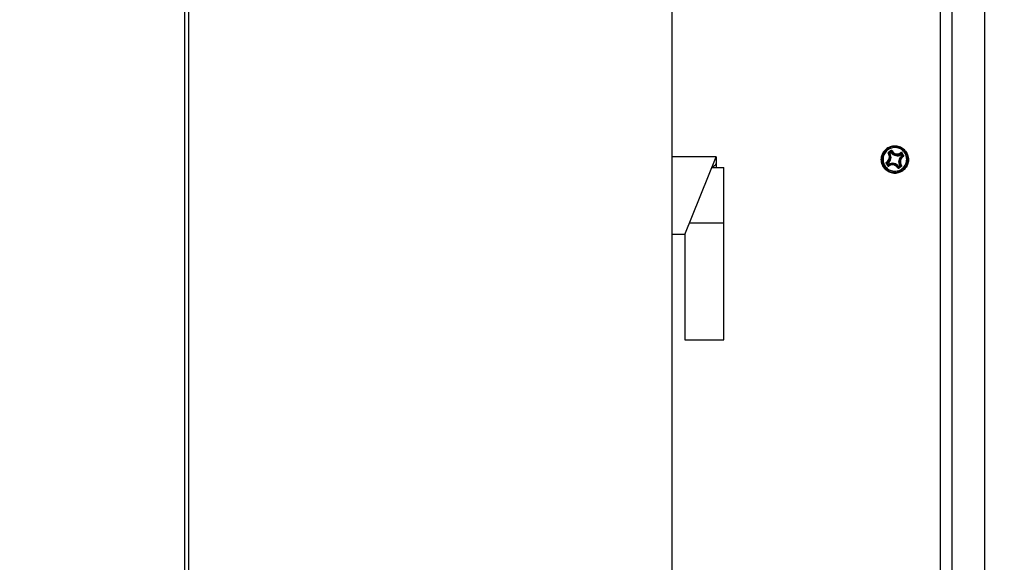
# Model space of a CAD drawing. Header units: millimetres. Extents: x 0 to 420, y 0 to 297.
# Tile 282 of 502: x 251 to 277, y 205 to 219. Entities that reach past the tile are written whole.
import ezdxf

# ---------------------------------------------------------------- set-up
doc = ezdxf.new("R2010")
doc.units = ezdxf.units.MM
doc.header["$LTSCALE"] = 23.1
doc.layers.get('0').update_dxf_attribs({"linetype": 'CONTINUOUS'})
doc.layers.add('DIM_PILOTEES', color=7, linetype='CONTINUOUS')
doc.styles.add('TEXTSTYLE_2', font='txt', dxfattribs={"width": 0.97619})
doc.styles.add('TEXTSTYLE_4', font='txt', dxfattribs={"width": 0.785714})
doc.styles.add('TEXTSTYLE_6', font='txt', dxfattribs={"width": 1.178571})
doc.dimstyles.new('DIMSTYLE_1', dxfattribs={"dimtxt": 2.5, "dimasz": 0.1875, "dimexe": 0.125, "dimexo": 0.0625, "dimgap": 1.25, "dimtad": 0, "dimtih": 1, "dimtoh": 1, "dimdsep": 46, "dimtxsty": 'TEXTSTYLE_2', "dimblk": '_FILLED', "dimblk1": '_FILLED', "dimblk2": '_FILLED', "dimcen": 0.09, "dimazin": 2, "dimtfac": 1, "dimtofl": 0, "dimtmove": 0, "dimatfit": 3, "dimldrblk": '_FILLED', "dimfxl": 1, "dimtolj": 1, "dimarcsym": 0})
doc.dimstyles.new('DIMSTYLE_3', dxfattribs={"dimtxt": 2.5, "dimasz": 0.1875, "dimexe": 0.125, "dimexo": 0.0625, "dimgap": 1.25, "dimtad": 0, "dimtih": 1, "dimtoh": 1, "dimdsep": 46, "dimtxsty": 'TEXTSTYLE_4', "dimblk": '_FILLED', "dimblk1": '_FILLED', "dimblk2": '_FILLED', "dimcen": 0.09, "dimazin": 2, "dimtfac": 1, "dimtofl": 0, "dimtmove": 0, "dimatfit": 3, "dimldrblk": '_FILLED', "dimfxl": 1, "dimtolj": 1, "dimarcsym": 0})
doc.dimstyles.new('DIMSTYLE_5', dxfattribs={"dimtxt": 2.5, "dimasz": 0.1875, "dimexe": 0.125, "dimexo": 0.0625, "dimgap": 1.25, "dimtad": 0, "dimtih": 1, "dimtoh": 1, "dimdsep": 46, "dimtxsty": 'TEXTSTYLE_6', "dimblk": '_FILLED', "dimblk1": '_FILLED', "dimblk2": '_FILLED', "dimcen": 0.09, "dimazin": 2, "dimtfac": 1, "dimtofl": 0, "dimtmove": 0, "dimatfit": 3, "dimldrblk": '_FILLED', "dimfxl": 1, "dimtolj": 1, "dimarcsym": 0})

# ---------------------------------------------------------------- blocks, each defined once
blk = doc.blocks.new('_FILLED')
at = {"color": 0, "linetype": 'BYBLOCK'}
blk.add_solid([(0, 0), (-1, 0.17), (-1, -0.17)], dxfattribs=at)
blk = doc.blocks.new('*D0')
at = {"layer": 'DIM_PILOTEES', "color": 2, "linetype": 'CONTINUOUS'}
for p, q in [((218.881, 254.209), (215.095, 254.209)), ((215.22, 254.209), (215.22, 191.754)), ((273.853, 254.209), (218.881, 254.209)), ((215.22, 129.447), (215.22, 186.754)), ((218.881, 129.447), (215.095, 129.447)), ((273.878, 129.447), (218.881, 129.447))]:
    blk.add_line(p, q, dxfattribs=at)
at = {"layer": 'DIM_PILOTEES', "color": 2, "linetype": 'CONTINUOUS', "xscale": 0.1875, "yscale": 0.1875, "zscale": 0.1875}
for p, rotation in [((215.22, 254.209), 90), ((215.22, 129.447), 270)]:
    blk.add_blockref('_FILLED', p, dxfattribs=dict(at, rotation=rotation))
at = {"layer": 'DIM_PILOTEES', "color": 2, "linetype": 'CONTINUOUS', "insert": (215.22, 190.504), "char_height": 2.5, "width": 10.98214, "attachment_point": 2, "line_spacing_factor": 0.9, "style": 'TEXTSTYLE_2'}
blk.add_mtext('{\\ftxt;\\W0.0001;\\H0.0001;\\~}{\\ftxt;\\W2.9285714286;\\H2.5; }{\\ftxt;\\W0.0001;\\H0.0001;\\~}', dxfattribs=at)
blk = doc.blocks.new('*D2')
at = {"layer": 'DIM_PILOTEES', "color": 2, "linetype": 'CONTINUOUS'}
for p, q in [((268.247, 264.612), (268.247, 265.987)), ((276.271, 264.612), (276.271, 265.987)), ((268.247, 265.862), (262.705, 265.862)), ((276.271, 265.862), (276.771, 265.862)), ((268.247, 226.558), (268.247, 264.612)), ((276.271, 203.205), (276.271, 264.612))]:
    blk.add_line(p, q, dxfattribs=at)
at = {"layer": 'DIM_PILOTEES', "color": 2, "linetype": 'CONTINUOUS', "xscale": 0.1875, "yscale": 0.1875, "zscale": 0.1875}
blk.add_blockref('_FILLED', (268.247, 265.862), dxfattribs=at)
at = {"layer": 'DIM_PILOTEES', "color": 2, "linetype": 'CONTINUOUS', "xscale": 0.1875, "yscale": 0.1875, "zscale": 0.1875, "rotation": 180}
blk.add_blockref('_FILLED', (276.271, 265.862), dxfattribs=at)
at = {"layer": 'DIM_PILOTEES', "color": 2, "linetype": 'CONTINUOUS', "insert": (261.455, 267.112), "char_height": 2.5, "width": 5.89286, "attachment_point": 3, "line_spacing_factor": 0.9, "style": 'TEXTSTYLE_4'}
blk.add_mtext('{\\ftxt;\\W0.0001;\\H0.0001;\\~}{\\ftxt;\\W1.5714285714;\\H2.5; }{\\ftxt;\\W0.0001;\\H0.0001;\\~}', dxfattribs=at)
blk = doc.blocks.new('*D8')
at = {"layer": 'DIM_PILOTEES', "color": 2, "linetype": 'CONTINUOUS'}
for p, q in [((226.388, 276.714), (226.388, 278.089)), ((226.388, 277.964), (248.962, 277.964)), ((276.221, 277.964), (257.354, 277.964)), ((276.221, 276.714), (276.221, 278.089)), ((226.388, 206.216), (226.388, 276.714)), ((276.221, 241.62), (276.221, 276.714))]:
    blk.add_line(p, q, dxfattribs=at)
at = {"layer": 'DIM_PILOTEES', "color": 2, "linetype": 'CONTINUOUS', "xscale": 0.1875, "yscale": 0.1875, "zscale": 0.1875, "rotation": 180}
blk.add_blockref('_FILLED', (226.388, 277.964), dxfattribs=at)
at = {"layer": 'DIM_PILOTEES', "color": 2, "linetype": 'CONTINUOUS', "xscale": 0.1875, "yscale": 0.1875, "zscale": 0.1875}
blk.add_blockref('_FILLED', (276.221, 277.964), dxfattribs=at)
at = {"layer": 'DIM_PILOTEES', "color": 2, "linetype": 'CONTINUOUS', "insert": (253.158, 279.214), "char_height": 2.5, "width": 8.83929, "attachment_point": 2, "line_spacing_factor": 0.9, "style": 'TEXTSTYLE_6'}
blk.add_mtext('{\\ftxt;\\W0.0001;\\H0.0001;\\~}{\\ftxt;\\W2.3571428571;\\H2.5; }{\\ftxt;\\W0.0001;\\H0.0001;\\~}', dxfattribs=at)

msp = doc.modelspace()

# ---------------------------------------------------------------- linework, layer by layer
at = {"color": 7, "linetype": 'CONTINUOUS'}
for p, q in [((275.121, 254.072), (275.121, 175.172)), ((275.421, 254.072), (275.421, 175.172)), ((255.717, 229.448), (255.717, 201.986)), ((255.821, 229.448), (255.821, 201.986)), ((268.247, 170.088), (268.247, 226.496)), ((273.795, 215.74), (273.802, 215.73)), ((273.837, 215.711), (273.829, 215.706)), ((273.832, 215.719), (273.859, 215.737)), ((273.837, 215.711), (273.832, 215.719)), ((273.837, 215.711), (273.865, 215.729)), ((273.865, 215.729), (273.859, 215.737)), ((274.12, 215.675), (274.115, 215.684)), ((274.12, 215.675), (274.138, 215.648)), ((274.129, 215.681), (274.146, 215.654)), ((274.187, 215.659), (274.177, 215.652)), ((269.371, 215.622), (268.247, 215.622)), ((268.571, 213.622), (269.371, 215.622)), ((269.371, 215.456), (269.354, 215.415)), ((269.37, 215.618), (269.371, 215.617)), ((269.371, 215.617), (269.371, 215.347)), ((273.781, 215.453), (273.776, 215.45)), ((273.793, 215.423), (273.776, 215.45)), ((273.784, 215.455), (273.778, 215.463)), ((273.802, 215.428), (273.784, 215.455)), ((273.799, 215.426), (273.793, 215.423)), ((273.802, 215.428), (273.807, 215.42)), ((274.138, 215.648), (274.144, 215.64)), ((269.261, 215.347), (269.571, 215.347)), ((269.296, 215.372), (269.288, 215.372)), ((269.296, 215.364), (269.296, 215.372)), ((269.296, 215.347), (269.296, 215.364)), ((269.571, 210.922), (269.571, 215.347)), ((274.058, 215.375), (274.049, 215.369)), ((274.063, 215.331), (274.056, 215.341)), ((274.085, 215.392), (274.058, 215.375)), ((274.059, 215.372), (274.063, 215.366)), ((274.09, 215.384), (274.063, 215.366)), ((274.087, 215.389), (274.09, 215.384)), ((268.692, 213.925), (269.571, 213.925)), ((268.571, 213.622), (268.247, 213.622)), ((268.571, 213.622), (268.571, 210.922)), ((268.571, 210.922), (269.571, 210.922))]:
    msp.add_line(p, q, dxfattribs=at)
for centre, radius, start, end in [((273.67, 215.613), 0.184, 305.8405, 30.539), ((273.67, 215.612), 0.194, 305.8455, 30.534), ((279.088, 207.716), 9.613, 122.953, 123.4117), ((279.052, 207.773), 9.533, 122.9567, 123.4154), ((274.022, 215.842), 0.194, 215.871, 300.522), ((274.022, 215.843), 0.184, 215.8667, 300.5263), ((273.426, 215.822), 0.717, 348.6615, 351.5109), ((265.729, 210.17), 10.071, 33.2004, 33.4174), ((265.668, 210.13), 10.155, 33.1995, 33.4165), ((265.713, 210.159), 10.09, 32.9836, 33.2004), ((265.653, 210.12), 10.174, 32.9844, 33.2011), ((273.961, 215.552), 0.348, 33.2049, 39.8835), ((273.961, 215.552), 0.348, 26.3533, 33.1959), ((269.578, 215.062), 0.418, 119.8405, 122.4407), ((273.962, 215.552), 0.349, 202.1236, 213.1877), ((284.632, 222.54), 12.997, 213.0317, 213.2012), ((273.999, 216.089), 0.677, 248.0113, 250.7393), ((284.552, 222.487), 12.889, 213.0309, 213.2004), ((273.997, 216.037), 0.613, 246.1219, 249.1186), ((284.652, 222.553), 13.022, 213.1996, 213.3689), ((284.572, 222.501), 12.914, 213.2004, 213.3698), ((273.524, 215.852), 0.474, 302.787, 303.1924), ((273.543, 215.824), 0.473, 302.7779, 303.1929), ((273.9, 215.261), 0.194, 35.8709, 120.522), ((273.9, 215.261), 0.184, 35.8667, 120.5263), ((274.252, 215.491), 0.194, 125.8454, 210.5339), ((274.252, 215.491), 0.184, 125.8404, 210.539), ((273.962, 215.552), 0.349, 213.2142, 224.5014), ((273.706, 215.457), 0.354, 341.5168, 345.6864), ((266.46, 227.025), 13.936, 303.0288, 303.3426), ((273.684, 215.45), 0.388, 343.6748, 347.5306), ((274.659, 215.768), 0.719, 213.1954, 213.4715), ((266.402, 227.113), 14.053, 303.0323, 303.3461), ((274.686, 215.786), 0.718, 213.1954, 213.4727), ((274.131, 215.988), 0.605, 266.1606, 269.0287), ((274.113, 215.944), 0.547, 267.9029, 271.0556)]:
    msp.add_arc(centre, radius, start, end, dxfattribs=at)
for points, knots in [([(273.67, 215.361), (273.645, 215.399), (273.61, 215.486), (273.611, 215.625), (273.666, 215.753), (273.765, 215.851), (273.895, 215.903), (274.034, 215.901), (274.162, 215.847), (274.228, 215.78), (274.252, 215.742)], [0, 0, 0, 0, 0.124989, 0.249973, 0.374963, 0.499963, 0.624974, 0.74999, 0.875, 1, 1, 1, 1]), ([(274.228, 215.775), (274.202, 215.806), (274.138, 215.86), (274.02, 215.902), (273.895, 215.901), (273.778, 215.857), (273.684, 215.774), (273.624, 215.664), (273.606, 215.541), (273.623, 215.459), (273.639, 215.421)], [0, 0, 0, 0, 0.125003, 0.250016, 0.375032, 0.500044, 0.625046, 0.750036, 0.875018, 1, 1, 1, 1]), ([(274.24, 215.738), (274.217, 215.775), (274.154, 215.839), (274.031, 215.891), (273.898, 215.892), (273.774, 215.842), (273.678, 215.749), (273.626, 215.626), (273.624, 215.492), (273.658, 215.409), (273.682, 215.373)], [0, 0, 0, 0, 0.12496, 0.24998, 0.375012, 0.50004, 0.625056, 0.75006, 0.875051, 1, 1, 1, 1]), ([(274.215, 215.723), (274.194, 215.756), (274.137, 215.814), (274.025, 215.862), (273.903, 215.863), (273.79, 215.818), (273.703, 215.732), (273.656, 215.62), (273.654, 215.499), (273.685, 215.423), (273.707, 215.39)], [0, 0, 0, 0, 0.12496, 0.24998, 0.375012, 0.50004, 0.625056, 0.75006, 0.875051, 1, 1, 1, 1]), ([(274.252, 215.742), (274.277, 215.705), (274.312, 215.618), (274.311, 215.479), (274.256, 215.351), (274.157, 215.253), (274.027, 215.201), (273.888, 215.202), (273.76, 215.257), (273.694, 215.323), (273.67, 215.361)], [0, 0, 0, 0, 0.124989, 0.249973, 0.374963, 0.499963, 0.624974, 0.74999, 0.875, 1, 1, 1, 1]), ([(273.682, 215.373), (273.706, 215.337), (273.768, 215.273), (273.891, 215.221), (274.025, 215.219), (274.149, 215.269), (274.244, 215.363), (274.296, 215.486), (274.298, 215.619), (274.264, 215.702), (274.24, 215.738)], [0, 0, 0, 0, 0.12496, 0.24998, 0.375012, 0.50004, 0.625056, 0.75006, 0.875051, 1, 1, 1, 1]), ([(273.707, 215.39), (273.728, 215.357), (273.785, 215.299), (273.897, 215.251), (274.019, 215.25), (274.132, 215.296), (274.219, 215.381), (274.266, 215.493), (274.268, 215.614), (274.237, 215.69), (274.215, 215.723)], [0, 0, 0, 0, 0.12496, 0.24998, 0.375012, 0.50004, 0.625056, 0.75006, 0.875051, 1, 1, 1, 1]), ([(273.713, 215.308), (273.741, 215.279), (273.809, 215.231), (273.93, 215.198), (274.054, 215.209), (274.167, 215.262), (274.254, 215.351), (274.306, 215.465), (274.314, 215.59), (274.291, 215.67), (274.273, 215.706)], [0, 0, 0, 0, 0.125003, 0.250018, 0.375035, 0.500045, 0.625044, 0.750032, 0.875015, 1, 1, 1, 1]), ([(273.742, 215.484), (273.761, 215.495), (273.794, 215.525), (273.821, 215.586), (273.821, 215.654), (273.802, 215.694), (273.789, 215.712)], [0, 0, 0, 0, 0.249515, 0.501024, 0.751914, 1, 1, 1, 1]), ([(273.748, 215.476), (273.768, 215.487), (273.804, 215.519), (273.832, 215.584), (273.832, 215.655), (273.812, 215.698), (273.799, 215.716)], [0, 0, 0, 0, 0.249616, 0.500962, 0.751728, 1, 1, 1, 1]), ([(273.795, 215.74), (273.79, 215.738), (273.784, 215.728), (273.786, 215.716), (273.789, 215.712)], [0, 0, 0, 0, 0.504033, 1, 1, 1, 1]), ([(273.789, 215.712), (273.79, 215.712), (273.792, 215.714), (273.795, 215.715), (273.797, 215.716), (273.798, 215.716), (273.799, 215.716)], [0, 0, 0, 0, 0.34955, 0.655631, 0.879274, 1, 1, 1, 1]), ([(273.802, 215.73), (273.8, 215.729), (273.796, 215.724), (273.797, 215.718), (273.799, 215.716)], [0, 0, 0, 0, 0.507243, 1, 1, 1, 1]), ([(273.829, 215.706), (273.826, 215.707), (273.817, 215.711), (273.806, 215.714), (273.799, 215.716)], [0, 0, 0, 0, 0.246251, 1, 1, 1, 1]), ([(273.832, 215.719), (273.83, 215.72), (273.82, 215.724), (273.809, 215.728), (273.802, 215.73)], [0, 0, 0, 0, 0.245699, 1, 1, 1, 1]), ([(273.832, 215.719), (273.83, 215.718), (273.827, 215.714), (273.828, 215.708), (273.829, 215.706)], [0, 0, 0, 0, 0.500576, 1, 1, 1, 1]), ([(273.888, 215.776), (273.885, 215.781), (273.876, 215.788), (273.864, 215.786), (273.859, 215.783)], [0, 0, 0, 0, 0.496105, 1, 1, 1, 1]), ([(273.859, 215.783), (273.86, 215.781), (273.862, 215.779), (273.863, 215.776), (273.865, 215.774), (273.866, 215.773), (273.866, 215.772)], [0, 0, 0, 0, 0.340834, 0.654537, 0.887479, 1, 1, 1, 1]), ([(273.859, 215.737), (273.86, 215.74), (273.862, 215.752), (273.864, 215.763), (273.866, 215.772)], [0, 0, 0, 0, 0.245499, 1, 1, 1, 1]), ([(273.873, 215.735), (273.871, 215.737), (273.867, 215.74), (273.861, 215.739), (273.859, 215.737)], [0, 0, 0, 0, 0.499877, 1, 1, 1, 1]), ([(273.865, 215.729), (273.866, 215.73), (273.869, 215.732), (273.872, 215.734), (273.873, 215.735)], [0, 0, 0, 0, 0.667923, 1, 1, 1, 1]), ([(273.88, 215.769), (273.879, 215.772), (273.874, 215.775), (273.868, 215.774), (273.866, 215.772)], [0, 0, 0, 0, 0.492517, 1, 1, 1, 1]), ([(273.873, 215.735), (273.873, 215.738), (273.875, 215.749), (273.878, 215.761), (273.88, 215.769)], [0, 0, 0, 0, 0.245969, 1, 1, 1, 1]), ([(273.888, 215.776), (273.887, 215.775), (273.885, 215.774), (273.882, 215.772), (273.881, 215.771), (273.88, 215.77), (273.88, 215.769)], [0, 0, 0, 0, 0.344039, 0.648528, 0.874508, 1, 1, 1, 1]), ([(273.88, 215.769), (273.891, 215.75), (273.923, 215.714), (273.988, 215.686), (274.059, 215.686), (274.102, 215.705), (274.121, 215.719)], [0, 0, 0, 0, 0.248604, 0.499784, 0.751095, 1, 1, 1, 1]), ([(273.888, 215.776), (273.899, 215.757), (273.929, 215.724), (273.99, 215.697), (274.057, 215.697), (274.098, 215.716), (274.116, 215.729)], [0, 0, 0, 0, 0.248441, 0.499772, 0.751241, 1, 1, 1, 1]), ([(274.115, 215.684), (274.116, 215.687), (274.118, 215.698), (274.119, 215.71), (274.121, 215.719)], [0, 0, 0, 0, 0.245683, 1, 1, 1, 1]), ([(274.129, 215.681), (274.127, 215.683), (274.123, 215.686), (274.117, 215.685), (274.115, 215.684)], [0, 0, 0, 0, 0.499834, 1, 1, 1, 1]), ([(274.145, 215.723), (274.142, 215.727), (274.132, 215.734), (274.12, 215.732), (274.116, 215.729)], [0, 0, 0, 0, 0.503591, 1, 1, 1, 1]), ([(274.116, 215.729), (274.117, 215.728), (274.118, 215.726), (274.119, 215.723), (274.12, 215.721), (274.121, 215.719), (274.121, 215.719)], [0, 0, 0, 0, 0.343077, 0.647502, 0.874092, 1, 1, 1, 1]), ([(274.12, 215.675), (274.122, 215.676), (274.125, 215.678), (274.128, 215.68), (274.129, 215.681)], [0, 0, 0, 0, 0.668211, 1, 1, 1, 1]), ([(274.135, 215.716), (274.133, 215.718), (274.129, 215.722), (274.123, 215.721), (274.121, 215.719)], [0, 0, 0, 0, 0.507164, 1, 1, 1, 1]), ([(274.145, 215.723), (274.144, 215.722), (274.141, 215.721), (274.138, 215.719), (274.136, 215.717), (274.135, 215.716), (274.135, 215.716)], [0, 0, 0, 0, 0.342346, 0.656519, 0.88886, 1, 1, 1, 1]), ([(274.138, 215.648), (274.14, 215.649), (274.143, 215.651), (274.146, 215.653), (274.146, 215.654)], [0, 0, 0, 0, 0.668219, 1, 1, 1, 1]), ([(274.144, 215.64), (274.146, 215.642), (274.149, 215.646), (274.148, 215.652), (274.146, 215.654)], [0, 0, 0, 0, 0.499443, 1, 1, 1, 1]), ([(274.146, 215.654), (274.149, 215.654), (274.159, 215.653), (274.169, 215.653), (274.177, 215.652)], [0, 0, 0, 0, 0.245475, 1, 1, 1, 1]), ([(274.174, 215.638), (274.176, 215.639), (274.179, 215.644), (274.178, 215.65), (274.177, 215.652)], [0, 0, 0, 0, 0.493205, 1, 1, 1, 1]), ([(274.18, 215.63), (274.185, 215.633), (274.192, 215.642), (274.19, 215.654), (274.187, 215.659)], [0, 0, 0, 0, 0.496229, 1, 1, 1, 1]), ([(269.296, 215.372), (269.3, 215.375), (269.318, 215.391), (269.339, 215.405), (269.354, 215.415)], [0, 0, 0, 0, 0.234004, 1, 1, 1, 1]), ([(273.742, 215.484), (273.737, 215.481), (273.73, 215.472), (273.732, 215.46), (273.735, 215.455)], [0, 0, 0, 0, 0.497319, 1, 1, 1, 1]), ([(273.735, 215.455), (273.736, 215.456), (273.739, 215.457), (273.742, 215.459), (273.744, 215.46), (273.745, 215.461), (273.745, 215.461)], [0, 0, 0, 0, 0.348731, 0.665122, 0.895167, 1, 1, 1, 1]), ([(273.742, 215.484), (273.742, 215.483), (273.744, 215.481), (273.746, 215.478), (273.747, 215.477), (273.748, 215.476), (273.748, 215.476)], [0, 0, 0, 0, 0.34493, 0.650736, 0.877316, 1, 1, 1, 1]), ([(273.748, 215.476), (273.746, 215.474), (273.743, 215.469), (273.744, 215.464), (273.745, 215.461)], [0, 0, 0, 0, 0.494118, 1, 1, 1, 1]), ([(273.778, 215.463), (273.776, 215.462), (273.773, 215.457), (273.774, 215.452), (273.776, 215.45)], [0, 0, 0, 0, 0.500603, 1, 1, 1, 1]), ([(273.793, 215.423), (273.793, 215.421), (273.791, 215.412), (273.789, 215.404), (273.787, 215.397)], [0, 0, 0, 0, 0.24389, 1, 1, 1, 1]), ([(273.793, 215.423), (273.795, 215.421), (273.799, 215.418), (273.805, 215.418), (273.807, 215.42)], [0, 0, 0, 0, 0.500099, 1, 1, 1, 1]), ([(274.042, 215.344), (274.031, 215.364), (273.999, 215.4), (273.934, 215.429), (273.863, 215.428), (273.82, 215.408), (273.802, 215.395)], [0, 0, 0, 0, 0.249304, 0.500179, 0.750946, 1, 1, 1, 1]), ([(273.807, 215.42), (273.806, 215.418), (273.804, 215.409), (273.803, 215.401), (273.802, 215.395)], [0, 0, 0, 0, 0.244433, 1, 1, 1, 1]), ([(274.034, 215.338), (274.023, 215.357), (273.993, 215.39), (273.932, 215.418), (273.865, 215.417), (273.824, 215.398), (273.806, 215.385)], [0, 0, 0, 0, 0.249186, 0.500192, 0.751082, 1, 1, 1, 1]), ([(274.174, 215.638), (274.154, 215.627), (274.118, 215.595), (274.09, 215.53), (274.09, 215.459), (274.11, 215.416), (274.123, 215.397)], [0, 0, 0, 0, 0.248388, 0.499077, 0.750323, 1, 1, 1, 1]), ([(274.18, 215.63), (274.162, 215.619), (274.128, 215.589), (274.101, 215.528), (274.101, 215.461), (274.12, 215.42), (274.133, 215.402)], [0, 0, 0, 0, 0.248208, 0.499015, 0.750418, 1, 1, 1, 1]), ([(274.133, 215.402), (274.132, 215.402), (274.13, 215.4), (274.127, 215.399), (274.125, 215.398), (274.124, 215.397), (274.123, 215.397)], [0, 0, 0, 0, 0.346848, 0.653441, 0.879444, 1, 1, 1, 1]), ([(274.127, 215.373), (274.132, 215.376), (274.138, 215.386), (274.136, 215.398), (274.133, 215.402)], [0, 0, 0, 0, 0.502507, 1, 1, 1, 1]), ([(274.144, 215.64), (274.146, 215.64), (274.156, 215.64), (274.166, 215.639), (274.174, 215.638)], [0, 0, 0, 0, 0.246049, 1, 1, 1, 1]), ([(274.18, 215.63), (274.18, 215.631), (274.178, 215.633), (274.177, 215.636), (274.175, 215.637), (274.174, 215.638), (274.174, 215.638)], [0, 0, 0, 0, 0.351664, 0.658624, 0.881605, 1, 1, 1, 1]), ([(269.288, 215.372), (269.283, 215.372), (269.273, 215.37), (269.266, 215.362), (269.265, 215.357)], [0, 0, 0, 0, 0.528236, 1, 1, 1, 1]), ([(273.777, 215.391), (273.78, 215.392), (273.783, 215.395), (273.786, 215.397), (273.787, 215.397)], [0, 0, 0, 0, 0.66634, 1, 1, 1, 1]), ([(273.777, 215.391), (273.78, 215.386), (273.79, 215.38), (273.802, 215.382), (273.806, 215.385)], [0, 0, 0, 0, 0.502867, 1, 1, 1, 1]), ([(273.787, 215.397), (273.789, 215.395), (273.794, 215.392), (273.799, 215.393), (273.802, 215.395)], [0, 0, 0, 0, 0.505507, 1, 1, 1, 1]), ([(273.806, 215.385), (273.806, 215.386), (273.804, 215.388), (273.803, 215.391), (273.802, 215.393), (273.801, 215.394), (273.802, 215.395)], [0, 0, 0, 0, 0.353751, 0.662254, 0.885264, 1, 1, 1, 1]), ([(274.034, 215.338), (274.035, 215.338), (274.037, 215.34), (274.04, 215.341), (274.041, 215.343), (274.042, 215.344), (274.042, 215.344)], [0, 0, 0, 0, 0.352736, 0.661166, 0.884811, 1, 1, 1, 1]), ([(274.034, 215.338), (274.037, 215.333), (274.046, 215.326), (274.058, 215.328), (274.063, 215.331)], [0, 0, 0, 0, 0.49734, 1, 1, 1, 1]), ([(274.042, 215.344), (274.044, 215.342), (274.048, 215.338), (274.054, 215.34), (274.056, 215.341)], [0, 0, 0, 0, 0.494723, 1, 1, 1, 1]), ([(274.049, 215.369), (274.051, 215.367), (274.056, 215.364), (274.061, 215.365), (274.063, 215.366)], [0, 0, 0, 0, 0.500089, 1, 1, 1, 1]), ([(274.085, 215.392), (274.087, 215.393), (274.089, 215.395), (274.092, 215.397), (274.093, 215.398)], [0, 0, 0, 0, 0.668525, 1, 1, 1, 1]), ([(274.09, 215.384), (274.092, 215.386), (274.095, 215.39), (274.094, 215.395), (274.093, 215.398)], [0, 0, 0, 0, 0.499453, 1, 1, 1, 1]), ([(274.12, 215.383), (274.123, 215.384), (274.126, 215.389), (274.125, 215.395), (274.123, 215.397)], [0, 0, 0, 0, 0.505522, 1, 1, 1, 1]), ([(274.127, 215.373), (274.126, 215.374), (274.125, 215.377), (274.123, 215.38), (274.121, 215.382), (274.121, 215.383), (274.12, 215.383)], [0, 0, 0, 0, 0.350663, 0.667806, 0.897235, 1, 1, 1, 1])]:
    msp.add_open_spline(points, degree=3, knots=knots, dxfattribs=at)

# ---------------------------------------------------------------- dimensions: what is measured, and where the dimension line sits
at = {"layer": 'DIM_PILOTEES', "color": 2, "linetype": 'CONTINUOUS'}
for base, p1, p2, angle, text, dimstyle, picture, middle in [((226.388, 277.964), (276.221, 241.558), (226.388, 206.153), 180, '{\\ftxt;\\W0.0001;\\H0.0001;\\~}{\\ftxt;\\W2.3571428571;\\H2.5; }{\\ftxt;\\W0.0001;\\H0.0001;\\~}', 'DIMSTYLE_5', '*D8', (250.212, 276.714)), ((215.22, 254.209), (273.941, 129.447), (273.915, 254.209), 90, '{\\ftxt;\\W0.0001;\\H0.0001;\\~}{\\ftxt;\\W2.9285714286;\\H2.5; }{\\ftxt;\\W0.0001;\\H0.0001;\\~}', 'DIMSTYLE_1', '*D0', (211.559, 188.004))]:
    dim = msp.add_linear_dim(base=base, p1=p1, p2=p2, angle=angle, text=text, dimstyle=dimstyle, dxfattribs=at)
    dim.commit()
    dim.dimension.update_dxf_attribs({"geometry": picture, "text_midpoint": middle, "dimtype": 160})
dim = msp.add_linear_dim(base=(276.271, 265.862), p1=(268.247, 226.496), p2=(276.271, 203.143), text='{\\ftxt;\\W0.0001;\\H0.0001;\\~}{\\ftxt;\\W1.5714285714;\\H2.5; }{\\ftxt;\\W0.0001;\\H0.0001;\\~}', dimstyle='DIMSTYLE_3', dxfattribs=at)
dim.commit()
dim.dimension.update_dxf_attribs({"geometry": '*D2', "text_midpoint": (257.526, 264.612), "dimtype": 160})

doc.saveas('drawing.dxf')
